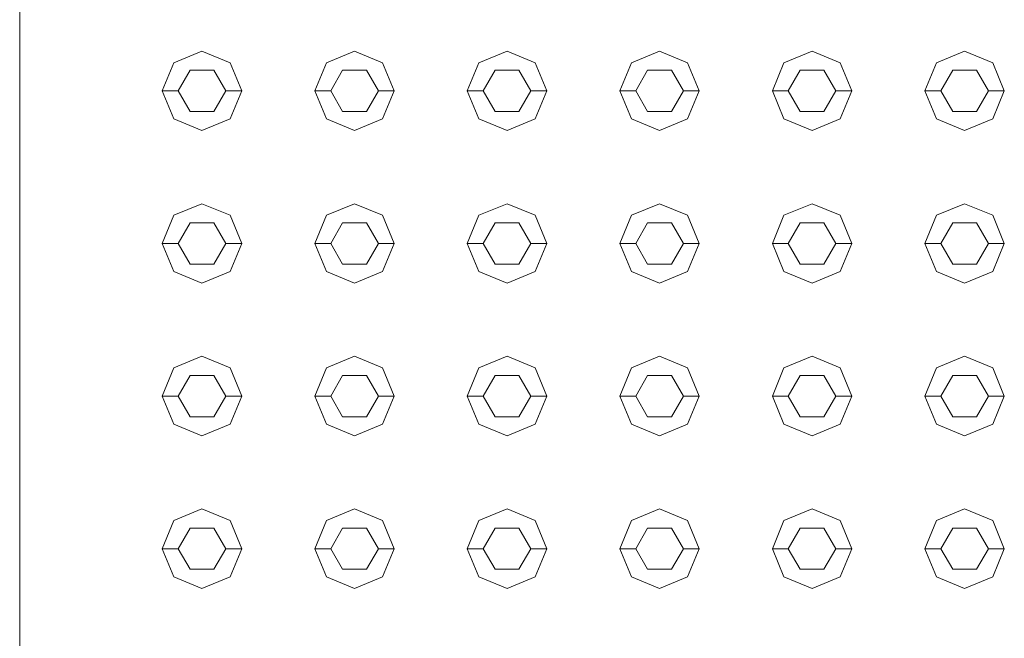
# Model space of a CAD drawing. Header units: millimetres. Extents: x 321 to 585, y -277 to 9.
# Tile 991 of 1056: x 371.123 to 371.743, y -36.386 to -35.997. Entities that reach past the tile are written whole.
import ezdxf

# ---------------------------------------------------------------- set-up
doc = ezdxf.new("R2010")
doc.units = ezdxf.units.MM
doc.header["$MEASUREMENT"] = 0
doc.layers.add('IFC-Elemento construtivo genérico-Contorno', color=253, linetype='Continuous', lineweight=5)
doc.layers.add('IFC-Laje-Contorno', color=134, linetype='Continuous', lineweight=5)

msp = doc.modelspace()

# ---------------------------------------------------------------- linework, layer by layer
at = {"layer": 'IFC-Elemento construtivo genérico-Contorno', "lineweight": 5}
for p, q in [((371.2202, -36.02437), (371.23788, -36.01704)), ((371.2202, -36.02437), (371.23788, -36.01704)), ((371.23788, -36.01704), (371.25555, -36.02437)), ((371.23788, -36.01704), (371.25555, -36.02437)), ((371.3162, -36.02437), (371.33388, -36.01704)), ((371.3162, -36.02437), (371.33388, -36.01704)), ((371.33388, -36.01704), (371.35155, -36.02437)), ((371.33388, -36.01704), (371.35155, -36.02437)), ((371.4122, -36.02437), (371.42988, -36.01704)), ((371.4122, -36.02437), (371.42988, -36.01704)), ((371.42988, -36.01704), (371.44755, -36.02437)), ((371.42988, -36.01704), (371.44755, -36.02437)), ((371.5082, -36.02437), (371.52588, -36.01704)), ((371.5082, -36.02437), (371.52588, -36.01704)), ((371.52588, -36.01704), (371.54355, -36.02437)), ((371.52588, -36.01704), (371.54355, -36.02437)), ((371.6042, -36.02437), (371.62188, -36.01704)), ((371.6042, -36.02437), (371.62188, -36.01704)), ((371.62188, -36.01704), (371.63955, -36.02437)), ((371.62188, -36.01704), (371.63955, -36.02437)), ((371.7002, -36.02437), (371.71788, -36.01704)), ((371.7002, -36.02437), (371.71788, -36.01704)), ((371.71788, -36.01704), (371.73555, -36.02437)), ((371.71788, -36.01704), (371.73555, -36.02437)), ((371.21288, -36.04204), (371.2202, -36.02437)), ((371.21288, -36.04204), (371.2202, -36.02437)), ((371.25555, -36.02437), (371.26288, -36.04204)), ((371.25555, -36.02437), (371.26288, -36.04204)), ((371.30888, -36.04204), (371.3162, -36.02437)), ((371.30888, -36.04204), (371.3162, -36.02437)), ((371.35155, -36.02437), (371.35888, -36.04204)), ((371.35155, -36.02437), (371.35888, -36.04204)), ((371.40488, -36.04204), (371.4122, -36.02437)), ((371.40488, -36.04204), (371.4122, -36.02437)), ((371.44755, -36.02437), (371.45488, -36.04204)), ((371.44755, -36.02437), (371.45488, -36.04204)), ((371.50088, -36.04204), (371.5082, -36.02437)), ((371.50088, -36.04204), (371.5082, -36.02437)), ((371.54355, -36.02437), (371.55088, -36.04204)), ((371.54355, -36.02437), (371.55088, -36.04204)), ((371.59688, -36.04204), (371.6042, -36.02437)), ((371.59688, -36.04204), (371.6042, -36.02437)), ((371.63955, -36.02437), (371.64688, -36.04204)), ((371.63955, -36.02437), (371.64688, -36.04204)), ((371.69288, -36.04204), (371.7002, -36.02437)), ((371.69288, -36.04204), (371.7002, -36.02437)), ((371.73555, -36.02437), (371.74288, -36.04204)), ((371.73555, -36.02437), (371.74288, -36.04204)), ((371.22288, -36.04204), (371.23038, -36.02906)), ((371.22288, -36.04204), (371.23038, -36.02906)), ((371.23038, -36.02906), (371.24538, -36.02906)), ((371.23038, -36.02906), (371.24538, -36.02906)), ((371.24538, -36.02906), (371.25288, -36.04204)), ((371.24538, -36.02906), (371.25288, -36.04204)), ((371.31888, -36.04204), (371.32638, -36.02906)), ((371.31888, -36.04204), (371.32638, -36.02906)), ((371.32638, -36.02906), (371.34138, -36.02906)), ((371.32638, -36.02906), (371.34138, -36.02906)), ((371.34138, -36.02906), (371.34888, -36.04204)), ((371.34138, -36.02906), (371.34888, -36.04204)), ((371.41488, -36.04204), (371.42238, -36.02906)), ((371.41488, -36.04204), (371.42238, -36.02906)), ((371.42238, -36.02906), (371.43738, -36.02906)), ((371.42238, -36.02906), (371.43738, -36.02906)), ((371.43738, -36.02906), (371.44488, -36.04204)), ((371.43738, -36.02906), (371.44488, -36.04204)), ((371.51088, -36.04204), (371.51838, -36.02906)), ((371.51088, -36.04204), (371.51838, -36.02906)), ((371.51838, -36.02906), (371.53338, -36.02906)), ((371.51838, -36.02906), (371.53338, -36.02906)), ((371.53338, -36.02906), (371.54088, -36.04204)), ((371.53338, -36.02906), (371.54088, -36.04204)), ((371.60688, -36.04204), (371.61438, -36.02906)), ((371.60688, -36.04204), (371.61438, -36.02906)), ((371.61438, -36.02906), (371.62938, -36.02906)), ((371.61438, -36.02906), (371.62938, -36.02906)), ((371.62938, -36.02906), (371.63688, -36.04204)), ((371.62938, -36.02906), (371.63688, -36.04204)), ((371.70288, -36.04204), (371.71038, -36.02906)), ((371.70288, -36.04204), (371.71038, -36.02906)), ((371.71038, -36.02906), (371.72538, -36.02906)), ((371.71038, -36.02906), (371.72538, -36.02906)), ((371.72538, -36.02906), (371.73288, -36.04204)), ((371.72538, -36.02906), (371.73288, -36.04204)), ((371.21288, -36.04204), (371.22288, -36.04204)), ((371.21288, -36.04204), (371.2202, -36.05972)), ((371.21288, -36.04204), (371.22288, -36.04204)), ((371.21288, -36.04204), (371.2202, -36.05972)), ((371.22288, -36.04204), (371.23038, -36.05503)), ((371.22288, -36.04204), (371.23038, -36.05503)), ((371.24538, -36.05503), (371.25288, -36.04204)), ((371.24538, -36.05503), (371.25288, -36.04204)), ((371.25288, -36.04204), (371.26288, -36.04204)), ((371.25288, -36.04204), (371.26288, -36.04204)), ((371.25555, -36.05972), (371.26288, -36.04204)), ((371.25555, -36.05972), (371.26288, -36.04204)), ((371.30888, -36.04204), (371.31888, -36.04204)), ((371.30888, -36.04204), (371.3162, -36.05972)), ((371.30888, -36.04204), (371.31888, -36.04204)), ((371.30888, -36.04204), (371.3162, -36.05972)), ((371.31888, -36.04204), (371.32638, -36.05503)), ((371.31888, -36.04204), (371.32638, -36.05503)), ((371.34138, -36.05503), (371.34888, -36.04204)), ((371.34138, -36.05503), (371.34888, -36.04204)), ((371.34888, -36.04204), (371.35888, -36.04204)), ((371.34888, -36.04204), (371.35888, -36.04204)), ((371.35155, -36.05972), (371.35888, -36.04204)), ((371.35155, -36.05972), (371.35888, -36.04204)), ((371.40488, -36.04204), (371.41488, -36.04204)), ((371.40488, -36.04204), (371.4122, -36.05972)), ((371.40488, -36.04204), (371.41488, -36.04204)), ((371.40488, -36.04204), (371.4122, -36.05972)), ((371.41488, -36.04204), (371.42238, -36.05503)), ((371.41488, -36.04204), (371.42238, -36.05503)), ((371.43738, -36.05503), (371.44488, -36.04204)), ((371.43738, -36.05503), (371.44488, -36.04204)), ((371.44488, -36.04204), (371.45488, -36.04204)), ((371.44488, -36.04204), (371.45488, -36.04204)), ((371.44755, -36.05972), (371.45488, -36.04204)), ((371.44755, -36.05972), (371.45488, -36.04204)), ((371.50088, -36.04204), (371.51088, -36.04204)), ((371.50088, -36.04204), (371.5082, -36.05972)), ((371.50088, -36.04204), (371.51088, -36.04204)), ((371.50088, -36.04204), (371.5082, -36.05972)), ((371.51088, -36.04204), (371.51838, -36.05503)), ((371.51088, -36.04204), (371.51838, -36.05503)), ((371.53338, -36.05503), (371.54088, -36.04204)), ((371.53338, -36.05503), (371.54088, -36.04204)), ((371.54088, -36.04204), (371.55088, -36.04204)), ((371.54088, -36.04204), (371.55088, -36.04204)), ((371.54355, -36.05972), (371.55088, -36.04204)), ((371.54355, -36.05972), (371.55088, -36.04204)), ((371.59688, -36.04204), (371.60688, -36.04204)), ((371.59688, -36.04204), (371.6042, -36.05972)), ((371.59688, -36.04204), (371.60688, -36.04204)), ((371.59688, -36.04204), (371.6042, -36.05972)), ((371.60688, -36.04204), (371.61438, -36.05503)), ((371.60688, -36.04204), (371.61438, -36.05503)), ((371.62938, -36.05503), (371.63688, -36.04204)), ((371.62938, -36.05503), (371.63688, -36.04204)), ((371.63688, -36.04204), (371.64688, -36.04204)), ((371.63688, -36.04204), (371.64688, -36.04204)), ((371.63955, -36.05972), (371.64688, -36.04204)), ((371.63955, -36.05972), (371.64688, -36.04204)), ((371.69288, -36.04204), (371.70288, -36.04204)), ((371.69288, -36.04204), (371.7002, -36.05972)), ((371.69288, -36.04204), (371.70288, -36.04204)), ((371.69288, -36.04204), (371.7002, -36.05972)), ((371.70288, -36.04204), (371.71038, -36.05503)), ((371.70288, -36.04204), (371.71038, -36.05503)), ((371.72538, -36.05503), (371.73288, -36.04204)), ((371.72538, -36.05503), (371.73288, -36.04204)), ((371.73288, -36.04204), (371.74288, -36.04204)), ((371.73288, -36.04204), (371.74288, -36.04204)), ((371.73555, -36.05972), (371.74288, -36.04204)), ((371.73555, -36.05972), (371.74288, -36.04204)), ((371.23038, -36.05503), (371.24538, -36.05503)), ((371.23038, -36.05503), (371.24538, -36.05503)), ((371.32638, -36.05503), (371.34138, -36.05503)), ((371.32638, -36.05503), (371.34138, -36.05503)), ((371.42238, -36.05503), (371.43738, -36.05503)), ((371.42238, -36.05503), (371.43738, -36.05503)), ((371.51838, -36.05503), (371.53338, -36.05503)), ((371.51838, -36.05503), (371.53338, -36.05503)), ((371.61438, -36.05503), (371.62938, -36.05503)), ((371.61438, -36.05503), (371.62938, -36.05503)), ((371.71038, -36.05503), (371.72538, -36.05503)), ((371.71038, -36.05503), (371.72538, -36.05503)), ((371.2202, -36.05972), (371.23788, -36.06704)), ((371.2202, -36.05972), (371.23788, -36.06704)), ((371.23788, -36.06704), (371.25555, -36.05972)), ((371.23788, -36.06704), (371.25555, -36.05972)), ((371.3162, -36.05972), (371.33388, -36.06704)), ((371.3162, -36.05972), (371.33388, -36.06704)), ((371.33388, -36.06704), (371.35155, -36.05972)), ((371.33388, -36.06704), (371.35155, -36.05972)), ((371.4122, -36.05972), (371.42988, -36.06704)), ((371.4122, -36.05972), (371.42988, -36.06704)), ((371.42988, -36.06704), (371.44755, -36.05972)), ((371.42988, -36.06704), (371.44755, -36.05972)), ((371.5082, -36.05972), (371.52588, -36.06704)), ((371.5082, -36.05972), (371.52588, -36.06704)), ((371.52588, -36.06704), (371.54355, -36.05972)), ((371.52588, -36.06704), (371.54355, -36.05972)), ((371.6042, -36.05972), (371.62188, -36.06704)), ((371.6042, -36.05972), (371.62188, -36.06704)), ((371.62188, -36.06704), (371.63955, -36.05972)), ((371.62188, -36.06704), (371.63955, -36.05972)), ((371.7002, -36.05972), (371.71788, -36.06704)), ((371.7002, -36.05972), (371.71788, -36.06704)), ((371.71788, -36.06704), (371.73555, -36.05972)), ((371.71788, -36.06704), (371.73555, -36.05972)), ((371.2202, -36.12036), (371.23788, -36.11304)), ((371.2202, -36.12036), (371.23788, -36.11304)), ((371.23788, -36.11304), (371.25555, -36.12036)), ((371.23788, -36.11304), (371.25555, -36.12036)), ((371.3162, -36.12036), (371.33388, -36.11304)), ((371.3162, -36.12036), (371.33388, -36.11304)), ((371.33388, -36.11304), (371.35155, -36.12036)), ((371.33388, -36.11304), (371.35155, -36.12036)), ((371.4122, -36.12036), (371.42988, -36.11304)), ((371.4122, -36.12036), (371.42988, -36.11304)), ((371.42988, -36.11304), (371.44755, -36.12036)), ((371.42988, -36.11304), (371.44755, -36.12036)), ((371.5082, -36.12036), (371.52588, -36.11304)), ((371.5082, -36.12036), (371.52588, -36.11304)), ((371.52588, -36.11304), (371.54355, -36.12036)), ((371.52588, -36.11304), (371.54355, -36.12036)), ((371.6042, -36.12036), (371.62188, -36.11304)), ((371.6042, -36.12036), (371.62188, -36.11304)), ((371.62188, -36.11304), (371.63955, -36.12036)), ((371.62188, -36.11304), (371.63955, -36.12036)), ((371.7002, -36.12036), (371.71788, -36.11304)), ((371.7002, -36.12036), (371.71788, -36.11304)), ((371.71788, -36.11304), (371.73555, -36.12036)), ((371.71788, -36.11304), (371.73555, -36.12036)), ((371.21288, -36.13804), (371.2202, -36.12036)), ((371.21288, -36.13804), (371.2202, -36.12036)), ((371.25555, -36.12036), (371.26288, -36.13804)), ((371.25555, -36.12036), (371.26288, -36.13804)), ((371.30888, -36.13804), (371.3162, -36.12036)), ((371.30888, -36.13804), (371.3162, -36.12036)), ((371.35155, -36.12036), (371.35888, -36.13804)), ((371.35155, -36.12036), (371.35888, -36.13804)), ((371.40488, -36.13804), (371.4122, -36.12036)), ((371.40488, -36.13804), (371.4122, -36.12036)), ((371.44755, -36.12036), (371.45488, -36.13804)), ((371.44755, -36.12036), (371.45488, -36.13804)), ((371.50088, -36.13804), (371.5082, -36.12036)), ((371.50088, -36.13804), (371.5082, -36.12036)), ((371.54355, -36.12036), (371.55088, -36.13804)), ((371.54355, -36.12036), (371.55088, -36.13804)), ((371.59688, -36.13804), (371.6042, -36.12036)), ((371.59688, -36.13804), (371.6042, -36.12036)), ((371.63955, -36.12036), (371.64688, -36.13804)), ((371.63955, -36.12036), (371.64688, -36.13804)), ((371.69288, -36.13804), (371.7002, -36.12036)), ((371.69288, -36.13804), (371.7002, -36.12036)), ((371.73555, -36.12036), (371.74288, -36.13804)), ((371.73555, -36.12036), (371.74288, -36.13804)), ((371.22288, -36.13804), (371.23038, -36.12505)), ((371.22288, -36.13804), (371.23038, -36.12505)), ((371.23038, -36.12505), (371.24538, -36.12505)), ((371.23038, -36.12505), (371.24538, -36.12505)), ((371.24538, -36.12505), (371.25288, -36.13804)), ((371.24538, -36.12505), (371.25288, -36.13804)), ((371.31888, -36.13804), (371.32638, -36.12505)), ((371.31888, -36.13804), (371.32638, -36.12505)), ((371.32638, -36.12505), (371.34138, -36.12505)), ((371.32638, -36.12505), (371.34138, -36.12505)), ((371.34138, -36.12505), (371.34888, -36.13804)), ((371.34138, -36.12505), (371.34888, -36.13804)), ((371.41488, -36.13804), (371.42238, -36.12505)), ((371.41488, -36.13804), (371.42238, -36.12505)), ((371.42238, -36.12505), (371.43738, -36.12505)), ((371.42238, -36.12505), (371.43738, -36.12505)), ((371.43738, -36.12505), (371.44488, -36.13804)), ((371.43738, -36.12505), (371.44488, -36.13804)), ((371.51088, -36.13804), (371.51838, -36.12505)), ((371.51088, -36.13804), (371.51838, -36.12505)), ((371.51838, -36.12505), (371.53338, -36.12505)), ((371.51838, -36.12505), (371.53338, -36.12505)), ((371.53338, -36.12505), (371.54088, -36.13804)), ((371.53338, -36.12505), (371.54088, -36.13804)), ((371.60688, -36.13804), (371.61438, -36.12505)), ((371.60688, -36.13804), (371.61438, -36.12505)), ((371.61438, -36.12505), (371.62938, -36.12505)), ((371.61438, -36.12505), (371.62938, -36.12505)), ((371.62938, -36.12505), (371.63688, -36.13804)), ((371.62938, -36.12505), (371.63688, -36.13804)), ((371.70288, -36.13804), (371.71038, -36.12505)), ((371.70288, -36.13804), (371.71038, -36.12505)), ((371.71038, -36.12505), (371.72538, -36.12505)), ((371.71038, -36.12505), (371.72538, -36.12505)), ((371.72538, -36.12505), (371.73288, -36.13804)), ((371.72538, -36.12505), (371.73288, -36.13804)), ((371.21288, -36.13804), (371.22288, -36.13804)), ((371.21288, -36.13804), (371.2202, -36.15572)), ((371.21288, -36.13804), (371.22288, -36.13804)), ((371.21288, -36.13804), (371.2202, -36.15572)), ((371.22288, -36.13804), (371.23038, -36.15103)), ((371.22288, -36.13804), (371.23038, -36.15103)), ((371.24538, -36.15103), (371.25288, -36.13804)), ((371.24538, -36.15103), (371.25288, -36.13804)), ((371.25288, -36.13804), (371.26288, -36.13804)), ((371.25288, -36.13804), (371.26288, -36.13804)), ((371.25555, -36.15572), (371.26288, -36.13804)), ((371.25555, -36.15572), (371.26288, -36.13804)), ((371.30888, -36.13804), (371.31888, -36.13804)), ((371.30888, -36.13804), (371.3162, -36.15572)), ((371.30888, -36.13804), (371.31888, -36.13804)), ((371.30888, -36.13804), (371.3162, -36.15572)), ((371.31888, -36.13804), (371.32638, -36.15103)), ((371.31888, -36.13804), (371.32638, -36.15103)), ((371.34138, -36.15103), (371.34888, -36.13804)), ((371.34138, -36.15103), (371.34888, -36.13804)), ((371.34888, -36.13804), (371.35888, -36.13804)), ((371.34888, -36.13804), (371.35888, -36.13804)), ((371.35155, -36.15572), (371.35888, -36.13804)), ((371.35155, -36.15572), (371.35888, -36.13804)), ((371.40488, -36.13804), (371.41488, -36.13804)), ((371.40488, -36.13804), (371.4122, -36.15572)), ((371.40488, -36.13804), (371.41488, -36.13804)), ((371.40488, -36.13804), (371.4122, -36.15572)), ((371.41488, -36.13804), (371.42238, -36.15103)), ((371.41488, -36.13804), (371.42238, -36.15103)), ((371.43738, -36.15103), (371.44488, -36.13804)), ((371.43738, -36.15103), (371.44488, -36.13804)), ((371.44488, -36.13804), (371.45488, -36.13804)), ((371.44488, -36.13804), (371.45488, -36.13804)), ((371.44755, -36.15572), (371.45488, -36.13804)), ((371.44755, -36.15572), (371.45488, -36.13804)), ((371.50088, -36.13804), (371.51088, -36.13804)), ((371.50088, -36.13804), (371.5082, -36.15572)), ((371.50088, -36.13804), (371.51088, -36.13804)), ((371.50088, -36.13804), (371.5082, -36.15572)), ((371.51088, -36.13804), (371.51838, -36.15103)), ((371.51088, -36.13804), (371.51838, -36.15103)), ((371.53338, -36.15103), (371.54088, -36.13804)), ((371.53338, -36.15103), (371.54088, -36.13804)), ((371.54088, -36.13804), (371.55088, -36.13804)), ((371.54088, -36.13804), (371.55088, -36.13804)), ((371.54355, -36.15572), (371.55088, -36.13804)), ((371.54355, -36.15572), (371.55088, -36.13804)), ((371.59688, -36.13804), (371.60688, -36.13804)), ((371.59688, -36.13804), (371.6042, -36.15572)), ((371.59688, -36.13804), (371.60688, -36.13804)), ((371.59688, -36.13804), (371.6042, -36.15572)), ((371.60688, -36.13804), (371.61438, -36.15103)), ((371.60688, -36.13804), (371.61438, -36.15103)), ((371.62938, -36.15103), (371.63688, -36.13804)), ((371.62938, -36.15103), (371.63688, -36.13804)), ((371.63688, -36.13804), (371.64688, -36.13804)), ((371.63688, -36.13804), (371.64688, -36.13804)), ((371.63955, -36.15572), (371.64688, -36.13804)), ((371.63955, -36.15572), (371.64688, -36.13804)), ((371.69288, -36.13804), (371.70288, -36.13804)), ((371.69288, -36.13804), (371.7002, -36.15572)), ((371.69288, -36.13804), (371.70288, -36.13804)), ((371.69288, -36.13804), (371.7002, -36.15572)), ((371.70288, -36.13804), (371.71038, -36.15103)), ((371.70288, -36.13804), (371.71038, -36.15103)), ((371.72538, -36.15103), (371.73288, -36.13804)), ((371.72538, -36.15103), (371.73288, -36.13804)), ((371.73288, -36.13804), (371.74288, -36.13804)), ((371.73288, -36.13804), (371.74288, -36.13804)), ((371.73555, -36.15572), (371.74288, -36.13804)), ((371.73555, -36.15572), (371.74288, -36.13804)), ((371.23038, -36.15103), (371.24538, -36.15103)), ((371.23038, -36.15103), (371.24538, -36.15103)), ((371.32638, -36.15103), (371.34138, -36.15103)), ((371.32638, -36.15103), (371.34138, -36.15103)), ((371.42238, -36.15103), (371.43738, -36.15103)), ((371.42238, -36.15103), (371.43738, -36.15103)), ((371.51838, -36.15103), (371.53338, -36.15103)), ((371.51838, -36.15103), (371.53338, -36.15103)), ((371.61438, -36.15103), (371.62938, -36.15103)), ((371.61438, -36.15103), (371.62938, -36.15103)), ((371.71038, -36.15103), (371.72538, -36.15103)), ((371.71038, -36.15103), (371.72538, -36.15103)), ((371.2202, -36.15572), (371.23788, -36.16304)), ((371.2202, -36.15572), (371.23788, -36.16304)), ((371.23788, -36.16304), (371.25555, -36.15572)), ((371.23788, -36.16304), (371.25555, -36.15572)), ((371.3162, -36.15572), (371.33388, -36.16304)), ((371.3162, -36.15572), (371.33388, -36.16304)), ((371.33388, -36.16304), (371.35155, -36.15572)), ((371.33388, -36.16304), (371.35155, -36.15572)), ((371.4122, -36.15572), (371.42988, -36.16304)), ((371.4122, -36.15572), (371.42988, -36.16304)), ((371.42988, -36.16304), (371.44755, -36.15572)), ((371.42988, -36.16304), (371.44755, -36.15572)), ((371.5082, -36.15572), (371.52588, -36.16304)), ((371.5082, -36.15572), (371.52588, -36.16304)), ((371.52588, -36.16304), (371.54355, -36.15572)), ((371.52588, -36.16304), (371.54355, -36.15572)), ((371.6042, -36.15572), (371.62188, -36.16304)), ((371.6042, -36.15572), (371.62188, -36.16304)), ((371.62188, -36.16304), (371.63955, -36.15572)), ((371.62188, -36.16304), (371.63955, -36.15572)), ((371.7002, -36.15572), (371.71788, -36.16304)), ((371.7002, -36.15572), (371.71788, -36.16304)), ((371.71788, -36.16304), (371.73555, -36.15572)), ((371.71788, -36.16304), (371.73555, -36.15572)), ((371.2202, -36.21636), (371.23788, -36.20905)), ((371.2202, -36.21636), (371.23788, -36.20905)), ((371.23788, -36.20905), (371.25555, -36.21636)), ((371.23788, -36.20905), (371.25555, -36.21636)), ((371.3162, -36.21636), (371.33388, -36.20905)), ((371.3162, -36.21636), (371.33388, -36.20905)), ((371.33388, -36.20905), (371.35155, -36.21636)), ((371.33388, -36.20905), (371.35155, -36.21636)), ((371.4122, -36.21636), (371.42988, -36.20905)), ((371.4122, -36.21636), (371.42988, -36.20905)), ((371.42988, -36.20905), (371.44755, -36.21636)), ((371.42988, -36.20905), (371.44755, -36.21636)), ((371.5082, -36.21636), (371.52588, -36.20905)), ((371.5082, -36.21636), (371.52588, -36.20905)), ((371.52588, -36.20905), (371.54355, -36.21636)), ((371.52588, -36.20905), (371.54355, -36.21636)), ((371.6042, -36.21636), (371.62188, -36.20905)), ((371.6042, -36.21636), (371.62188, -36.20905)), ((371.62188, -36.20905), (371.63955, -36.21636)), ((371.62188, -36.20905), (371.63955, -36.21636)), ((371.7002, -36.21636), (371.71788, -36.20905)), ((371.7002, -36.21636), (371.71788, -36.20905)), ((371.71788, -36.20905), (371.73555, -36.21636)), ((371.71788, -36.20905), (371.73555, -36.21636)), ((371.21288, -36.23405), (371.2202, -36.21636)), ((371.21288, -36.23405), (371.2202, -36.21636)), ((371.25555, -36.21636), (371.26288, -36.23405)), ((371.25555, -36.21636), (371.26288, -36.23405)), ((371.30888, -36.23405), (371.3162, -36.21636)), ((371.30888, -36.23405), (371.3162, -36.21636)), ((371.35155, -36.21636), (371.35888, -36.23405)), ((371.35155, -36.21636), (371.35888, -36.23405)), ((371.40488, -36.23405), (371.4122, -36.21636)), ((371.40488, -36.23405), (371.4122, -36.21636)), ((371.44755, -36.21636), (371.45488, -36.23405)), ((371.44755, -36.21636), (371.45488, -36.23405)), ((371.50088, -36.23405), (371.5082, -36.21636)), ((371.50088, -36.23405), (371.5082, -36.21636)), ((371.54355, -36.21636), (371.55088, -36.23405)), ((371.54355, -36.21636), (371.55088, -36.23405)), ((371.59688, -36.23405), (371.6042, -36.21636)), ((371.59688, -36.23405), (371.6042, -36.21636)), ((371.63955, -36.21636), (371.64688, -36.23405)), ((371.63955, -36.21636), (371.64688, -36.23405)), ((371.69288, -36.23405), (371.7002, -36.21636)), ((371.69288, -36.23405), (371.7002, -36.21636)), ((371.73555, -36.21636), (371.74288, -36.23405)), ((371.73555, -36.21636), (371.74288, -36.23405)), ((371.22288, -36.23405), (371.23038, -36.22105)), ((371.22288, -36.23405), (371.23038, -36.22105)), ((371.23038, -36.22105), (371.24538, -36.22105)), ((371.23038, -36.22105), (371.24538, -36.22105)), ((371.24538, -36.22105), (371.25288, -36.23405)), ((371.24538, -36.22105), (371.25288, -36.23405)), ((371.31888, -36.23405), (371.32638, -36.22105)), ((371.31888, -36.23405), (371.32638, -36.22105)), ((371.32638, -36.22105), (371.34138, -36.22105)), ((371.32638, -36.22105), (371.34138, -36.22105)), ((371.34138, -36.22105), (371.34888, -36.23405)), ((371.34138, -36.22105), (371.34888, -36.23405)), ((371.41488, -36.23405), (371.42238, -36.22105)), ((371.41488, -36.23405), (371.42238, -36.22105)), ((371.42238, -36.22105), (371.43738, -36.22105)), ((371.42238, -36.22105), (371.43738, -36.22105)), ((371.43738, -36.22105), (371.44488, -36.23405)), ((371.43738, -36.22105), (371.44488, -36.23405)), ((371.51088, -36.23405), (371.51838, -36.22105)), ((371.51088, -36.23405), (371.51838, -36.22105)), ((371.51838, -36.22105), (371.53338, -36.22105)), ((371.51838, -36.22105), (371.53338, -36.22105)), ((371.53338, -36.22105), (371.54088, -36.23405)), ((371.53338, -36.22105), (371.54088, -36.23405)), ((371.60688, -36.23405), (371.61438, -36.22105)), ((371.60688, -36.23405), (371.61438, -36.22105)), ((371.61438, -36.22105), (371.62938, -36.22105)), ((371.61438, -36.22105), (371.62938, -36.22105)), ((371.62938, -36.22105), (371.63688, -36.23405)), ((371.62938, -36.22105), (371.63688, -36.23405)), ((371.70288, -36.23405), (371.71038, -36.22105)), ((371.70288, -36.23405), (371.71038, -36.22105)), ((371.71038, -36.22105), (371.72538, -36.22105)), ((371.71038, -36.22105), (371.72538, -36.22105)), ((371.72538, -36.22105), (371.73288, -36.23405)), ((371.72538, -36.22105), (371.73288, -36.23405)), ((371.21288, -36.23405), (371.22288, -36.23405)), ((371.21288, -36.23405), (371.2202, -36.25172)), ((371.21288, -36.23405), (371.22288, -36.23405)), ((371.21288, -36.23405), (371.2202, -36.25172)), ((371.22288, -36.23405), (371.23038, -36.24703)), ((371.22288, -36.23405), (371.23038, -36.24703)), ((371.24538, -36.24703), (371.25288, -36.23405)), ((371.24538, -36.24703), (371.25288, -36.23405)), ((371.25288, -36.23405), (371.26288, -36.23405)), ((371.25288, -36.23405), (371.26288, -36.23405)), ((371.25555, -36.25172), (371.26288, -36.23405)), ((371.25555, -36.25172), (371.26288, -36.23405)), ((371.30888, -36.23405), (371.31888, -36.23405)), ((371.30888, -36.23405), (371.3162, -36.25172)), ((371.30888, -36.23405), (371.31888, -36.23405)), ((371.30888, -36.23405), (371.3162, -36.25172)), ((371.31888, -36.23405), (371.32638, -36.24703)), ((371.31888, -36.23405), (371.32638, -36.24703)), ((371.34138, -36.24703), (371.34888, -36.23405)), ((371.34138, -36.24703), (371.34888, -36.23405)), ((371.34888, -36.23405), (371.35888, -36.23405)), ((371.34888, -36.23405), (371.35888, -36.23405)), ((371.35155, -36.25172), (371.35888, -36.23405)), ((371.35155, -36.25172), (371.35888, -36.23405)), ((371.40488, -36.23405), (371.41488, -36.23405)), ((371.40488, -36.23405), (371.4122, -36.25172)), ((371.40488, -36.23405), (371.41488, -36.23405)), ((371.40488, -36.23405), (371.4122, -36.25172)), ((371.41488, -36.23405), (371.42238, -36.24703)), ((371.41488, -36.23405), (371.42238, -36.24703)), ((371.43738, -36.24703), (371.44488, -36.23405)), ((371.43738, -36.24703), (371.44488, -36.23405)), ((371.44488, -36.23405), (371.45488, -36.23405)), ((371.44488, -36.23405), (371.45488, -36.23405)), ((371.44755, -36.25172), (371.45488, -36.23405)), ((371.44755, -36.25172), (371.45488, -36.23405)), ((371.50088, -36.23405), (371.51088, -36.23405)), ((371.50088, -36.23405), (371.5082, -36.25172)), ((371.50088, -36.23405), (371.51088, -36.23405)), ((371.50088, -36.23405), (371.5082, -36.25172)), ((371.51088, -36.23405), (371.51838, -36.24703)), ((371.51088, -36.23405), (371.51838, -36.24703)), ((371.53338, -36.24703), (371.54088, -36.23405)), ((371.53338, -36.24703), (371.54088, -36.23405)), ((371.54088, -36.23405), (371.55088, -36.23405)), ((371.54088, -36.23405), (371.55088, -36.23405)), ((371.54355, -36.25172), (371.55088, -36.23405)), ((371.54355, -36.25172), (371.55088, -36.23405)), ((371.59688, -36.23405), (371.60688, -36.23405)), ((371.59688, -36.23405), (371.6042, -36.25172)), ((371.59688, -36.23405), (371.60688, -36.23405)), ((371.59688, -36.23405), (371.6042, -36.25172)), ((371.60688, -36.23405), (371.61438, -36.24703)), ((371.60688, -36.23405), (371.61438, -36.24703)), ((371.62938, -36.24703), (371.63688, -36.23405)), ((371.62938, -36.24703), (371.63688, -36.23405)), ((371.63688, -36.23405), (371.64688, -36.23405)), ((371.63688, -36.23405), (371.64688, -36.23405)), ((371.63955, -36.25172), (371.64688, -36.23405)), ((371.63955, -36.25172), (371.64688, -36.23405)), ((371.69288, -36.23405), (371.70288, -36.23405)), ((371.69288, -36.23405), (371.7002, -36.25172)), ((371.69288, -36.23405), (371.70288, -36.23405)), ((371.69288, -36.23405), (371.7002, -36.25172)), ((371.70288, -36.23405), (371.71038, -36.24703)), ((371.70288, -36.23405), (371.71038, -36.24703)), ((371.72538, -36.24703), (371.73288, -36.23405)), ((371.72538, -36.24703), (371.73288, -36.23405)), ((371.73288, -36.23405), (371.74288, -36.23405)), ((371.73288, -36.23405), (371.74288, -36.23405)), ((371.73555, -36.25172), (371.74288, -36.23405)), ((371.73555, -36.25172), (371.74288, -36.23405)), ((371.23038, -36.24703), (371.24538, -36.24703)), ((371.23038, -36.24703), (371.24538, -36.24703)), ((371.32638, -36.24703), (371.34138, -36.24703)), ((371.32638, -36.24703), (371.34138, -36.24703)), ((371.42238, -36.24703), (371.43738, -36.24703)), ((371.42238, -36.24703), (371.43738, -36.24703)), ((371.51838, -36.24703), (371.53338, -36.24703)), ((371.51838, -36.24703), (371.53338, -36.24703)), ((371.61438, -36.24703), (371.62938, -36.24703)), ((371.61438, -36.24703), (371.62938, -36.24703)), ((371.71038, -36.24703), (371.72538, -36.24703)), ((371.71038, -36.24703), (371.72538, -36.24703)), ((371.2202, -36.25172), (371.23788, -36.25905)), ((371.2202, -36.25172), (371.23788, -36.25905)), ((371.23788, -36.25905), (371.25555, -36.25172)), ((371.23788, -36.25905), (371.25555, -36.25172)), ((371.3162, -36.25172), (371.33388, -36.25905)), ((371.3162, -36.25172), (371.33388, -36.25905)), ((371.33388, -36.25905), (371.35155, -36.25172)), ((371.33388, -36.25905), (371.35155, -36.25172)), ((371.4122, -36.25172), (371.42988, -36.25905)), ((371.4122, -36.25172), (371.42988, -36.25905)), ((371.42988, -36.25905), (371.44755, -36.25172)), ((371.42988, -36.25905), (371.44755, -36.25172)), ((371.5082, -36.25172), (371.52588, -36.25905)), ((371.5082, -36.25172), (371.52588, -36.25905)), ((371.52588, -36.25905), (371.54355, -36.25172)), ((371.52588, -36.25905), (371.54355, -36.25172)), ((371.6042, -36.25172), (371.62188, -36.25905)), ((371.6042, -36.25172), (371.62188, -36.25905)), ((371.62188, -36.25905), (371.63955, -36.25172)), ((371.62188, -36.25905), (371.63955, -36.25172)), ((371.7002, -36.25172), (371.71788, -36.25905)), ((371.7002, -36.25172), (371.71788, -36.25905)), ((371.71788, -36.25905), (371.73555, -36.25172)), ((371.71788, -36.25905), (371.73555, -36.25172)), ((371.2202, -36.31237), (371.23788, -36.30504)), ((371.2202, -36.31237), (371.23788, -36.30504)), ((371.23788, -36.30504), (371.25555, -36.31237)), ((371.23788, -36.30504), (371.25555, -36.31237)), ((371.3162, -36.31237), (371.33388, -36.30504)), ((371.3162, -36.31237), (371.33388, -36.30504)), ((371.33388, -36.30504), (371.35155, -36.31237)), ((371.33388, -36.30504), (371.35155, -36.31237)), ((371.4122, -36.31237), (371.42988, -36.30504)), ((371.4122, -36.31237), (371.42988, -36.30504)), ((371.42988, -36.30504), (371.44755, -36.31237)), ((371.42988, -36.30504), (371.44755, -36.31237)), ((371.5082, -36.31237), (371.52588, -36.30504)), ((371.5082, -36.31237), (371.52588, -36.30504)), ((371.52588, -36.30504), (371.54355, -36.31237)), ((371.52588, -36.30504), (371.54355, -36.31237)), ((371.6042, -36.31237), (371.62188, -36.30504)), ((371.6042, -36.31237), (371.62188, -36.30504)), ((371.62188, -36.30504), (371.63955, -36.31237)), ((371.62188, -36.30504), (371.63955, -36.31237)), ((371.7002, -36.31237), (371.71788, -36.30504)), ((371.7002, -36.31237), (371.71788, -36.30504)), ((371.71788, -36.30504), (371.73555, -36.31237)), ((371.71788, -36.30504), (371.73555, -36.31237)), ((371.21288, -36.33004), (371.2202, -36.31237)), ((371.21288, -36.33004), (371.2202, -36.31237)), ((371.25555, -36.31237), (371.26288, -36.33004)), ((371.25555, -36.31237), (371.26288, -36.33004)), ((371.30888, -36.33004), (371.3162, -36.31237)), ((371.30888, -36.33004), (371.3162, -36.31237)), ((371.35155, -36.31237), (371.35888, -36.33004)), ((371.35155, -36.31237), (371.35888, -36.33004)), ((371.40488, -36.33004), (371.4122, -36.31237)), ((371.40488, -36.33004), (371.4122, -36.31237)), ((371.44755, -36.31237), (371.45488, -36.33004)), ((371.44755, -36.31237), (371.45488, -36.33004)), ((371.50088, -36.33004), (371.5082, -36.31237)), ((371.50088, -36.33004), (371.5082, -36.31237)), ((371.54355, -36.31237), (371.55088, -36.33004)), ((371.54355, -36.31237), (371.55088, -36.33004)), ((371.59688, -36.33004), (371.6042, -36.31237)), ((371.59688, -36.33004), (371.6042, -36.31237)), ((371.63955, -36.31237), (371.64688, -36.33004)), ((371.63955, -36.31237), (371.64688, -36.33004)), ((371.69288, -36.33004), (371.7002, -36.31237)), ((371.69288, -36.33004), (371.7002, -36.31237)), ((371.73555, -36.31237), (371.74288, -36.33004)), ((371.73555, -36.31237), (371.74288, -36.33004)), ((371.22288, -36.33004), (371.23038, -36.31705)), ((371.22288, -36.33004), (371.23038, -36.31705)), ((371.23038, -36.31705), (371.24538, -36.31705)), ((371.23038, -36.31705), (371.24538, -36.31705)), ((371.24538, -36.31705), (371.25288, -36.33004)), ((371.24538, -36.31705), (371.25288, -36.33004)), ((371.31888, -36.33004), (371.32638, -36.31705)), ((371.31888, -36.33004), (371.32638, -36.31705)), ((371.32638, -36.31705), (371.34138, -36.31705)), ((371.32638, -36.31705), (371.34138, -36.31705)), ((371.34138, -36.31705), (371.34888, -36.33004)), ((371.34138, -36.31705), (371.34888, -36.33004)), ((371.41488, -36.33004), (371.42238, -36.31705)), ((371.41488, -36.33004), (371.42238, -36.31705)), ((371.42238, -36.31705), (371.43738, -36.31705)), ((371.42238, -36.31705), (371.43738, -36.31705)), ((371.43738, -36.31705), (371.44488, -36.33004)), ((371.43738, -36.31705), (371.44488, -36.33004)), ((371.51088, -36.33004), (371.51838, -36.31705)), ((371.51088, -36.33004), (371.51838, -36.31705)), ((371.51838, -36.31705), (371.53338, -36.31705)), ((371.51838, -36.31705), (371.53338, -36.31705)), ((371.53338, -36.31705), (371.54088, -36.33004)), ((371.53338, -36.31705), (371.54088, -36.33004)), ((371.60688, -36.33004), (371.61438, -36.31705)), ((371.60688, -36.33004), (371.61438, -36.31705)), ((371.61438, -36.31705), (371.62938, -36.31705)), ((371.61438, -36.31705), (371.62938, -36.31705)), ((371.62938, -36.31705), (371.63688, -36.33004)), ((371.62938, -36.31705), (371.63688, -36.33004)), ((371.70288, -36.33004), (371.71038, -36.31705)), ((371.70288, -36.33004), (371.71038, -36.31705)), ((371.71038, -36.31705), (371.72538, -36.31705)), ((371.71038, -36.31705), (371.72538, -36.31705)), ((371.72538, -36.31705), (371.73288, -36.33004)), ((371.72538, -36.31705), (371.73288, -36.33004)), ((371.21288, -36.33004), (371.22288, -36.33004)), ((371.21288, -36.33004), (371.2202, -36.34772)), ((371.21288, -36.33004), (371.22288, -36.33004)), ((371.21288, -36.33004), (371.2202, -36.34772)), ((371.22288, -36.33004), (371.23038, -36.34303)), ((371.22288, -36.33004), (371.23038, -36.34303)), ((371.24538, -36.34303), (371.25288, -36.33004)), ((371.24538, -36.34303), (371.25288, -36.33004)), ((371.25288, -36.33004), (371.26288, -36.33004)), ((371.25288, -36.33004), (371.26288, -36.33004)), ((371.25555, -36.34772), (371.26288, -36.33004)), ((371.25555, -36.34772), (371.26288, -36.33004)), ((371.30888, -36.33004), (371.31888, -36.33004)), ((371.30888, -36.33004), (371.3162, -36.34772)), ((371.30888, -36.33004), (371.31888, -36.33004)), ((371.30888, -36.33004), (371.3162, -36.34772)), ((371.31888, -36.33004), (371.32638, -36.34303)), ((371.31888, -36.33004), (371.32638, -36.34303)), ((371.34138, -36.34303), (371.34888, -36.33004)), ((371.34138, -36.34303), (371.34888, -36.33004)), ((371.34888, -36.33004), (371.35888, -36.33004)), ((371.34888, -36.33004), (371.35888, -36.33004)), ((371.35155, -36.34772), (371.35888, -36.33004)), ((371.35155, -36.34772), (371.35888, -36.33004)), ((371.40488, -36.33004), (371.41488, -36.33004)), ((371.40488, -36.33004), (371.4122, -36.34772)), ((371.40488, -36.33004), (371.41488, -36.33004)), ((371.40488, -36.33004), (371.4122, -36.34772)), ((371.41488, -36.33004), (371.42238, -36.34303)), ((371.41488, -36.33004), (371.42238, -36.34303)), ((371.43738, -36.34303), (371.44488, -36.33004)), ((371.43738, -36.34303), (371.44488, -36.33004)), ((371.44488, -36.33004), (371.45488, -36.33004)), ((371.44488, -36.33004), (371.45488, -36.33004)), ((371.44755, -36.34772), (371.45488, -36.33004)), ((371.44755, -36.34772), (371.45488, -36.33004)), ((371.50088, -36.33004), (371.51088, -36.33004)), ((371.50088, -36.33004), (371.5082, -36.34772)), ((371.50088, -36.33004), (371.51088, -36.33004)), ((371.50088, -36.33004), (371.5082, -36.34772)), ((371.51088, -36.33004), (371.51838, -36.34303)), ((371.51088, -36.33004), (371.51838, -36.34303)), ((371.53338, -36.34303), (371.54088, -36.33004)), ((371.53338, -36.34303), (371.54088, -36.33004)), ((371.54088, -36.33004), (371.55088, -36.33004)), ((371.54088, -36.33004), (371.55088, -36.33004)), ((371.54355, -36.34772), (371.55088, -36.33004)), ((371.54355, -36.34772), (371.55088, -36.33004)), ((371.59688, -36.33004), (371.60688, -36.33004)), ((371.59688, -36.33004), (371.6042, -36.34772)), ((371.59688, -36.33004), (371.60688, -36.33004)), ((371.59688, -36.33004), (371.6042, -36.34772)), ((371.60688, -36.33004), (371.61438, -36.34303)), ((371.60688, -36.33004), (371.61438, -36.34303)), ((371.62938, -36.34303), (371.63688, -36.33004)), ((371.62938, -36.34303), (371.63688, -36.33004)), ((371.63688, -36.33004), (371.64688, -36.33004)), ((371.63688, -36.33004), (371.64688, -36.33004)), ((371.63955, -36.34772), (371.64688, -36.33004)), ((371.63955, -36.34772), (371.64688, -36.33004)), ((371.69288, -36.33004), (371.70288, -36.33004)), ((371.69288, -36.33004), (371.7002, -36.34772)), ((371.69288, -36.33004), (371.70288, -36.33004)), ((371.69288, -36.33004), (371.7002, -36.34772)), ((371.70288, -36.33004), (371.71038, -36.34303)), ((371.70288, -36.33004), (371.71038, -36.34303)), ((371.72538, -36.34303), (371.73288, -36.33004)), ((371.72538, -36.34303), (371.73288, -36.33004)), ((371.73288, -36.33004), (371.74288, -36.33004)), ((371.73288, -36.33004), (371.74288, -36.33004)), ((371.73555, -36.34772), (371.74288, -36.33004)), ((371.73555, -36.34772), (371.74288, -36.33004)), ((371.23038, -36.34303), (371.24538, -36.34303)), ((371.23038, -36.34303), (371.24538, -36.34303)), ((371.32638, -36.34303), (371.34138, -36.34303)), ((371.32638, -36.34303), (371.34138, -36.34303)), ((371.42238, -36.34303), (371.43738, -36.34303)), ((371.42238, -36.34303), (371.43738, -36.34303)), ((371.51838, -36.34303), (371.53338, -36.34303)), ((371.51838, -36.34303), (371.53338, -36.34303)), ((371.61438, -36.34303), (371.62938, -36.34303)), ((371.61438, -36.34303), (371.62938, -36.34303)), ((371.71038, -36.34303), (371.72538, -36.34303)), ((371.71038, -36.34303), (371.72538, -36.34303)), ((371.2202, -36.34772), (371.23788, -36.35504)), ((371.2202, -36.34772), (371.23788, -36.35504)), ((371.23788, -36.35504), (371.25555, -36.34772)), ((371.23788, -36.35504), (371.25555, -36.34772)), ((371.3162, -36.34772), (371.33388, -36.35504)), ((371.3162, -36.34772), (371.33388, -36.35504)), ((371.33388, -36.35504), (371.35155, -36.34772)), ((371.33388, -36.35504), (371.35155, -36.34772)), ((371.4122, -36.34772), (371.42988, -36.35504)), ((371.4122, -36.34772), (371.42988, -36.35504)), ((371.42988, -36.35504), (371.44755, -36.34772)), ((371.42988, -36.35504), (371.44755, -36.34772)), ((371.5082, -36.34772), (371.52588, -36.35504)), ((371.5082, -36.34772), (371.52588, -36.35504)), ((371.52588, -36.35504), (371.54355, -36.34772)), ((371.52588, -36.35504), (371.54355, -36.34772)), ((371.6042, -36.34772), (371.62188, -36.35504)), ((371.6042, -36.34772), (371.62188, -36.35504)), ((371.62188, -36.35504), (371.63955, -36.34772)), ((371.62188, -36.35504), (371.63955, -36.34772)), ((371.7002, -36.34772), (371.71788, -36.35504)), ((371.7002, -36.34772), (371.71788, -36.35504)), ((371.71788, -36.35504), (371.73555, -36.34772)), ((371.71788, -36.35504), (371.73555, -36.34772))]:
    msp.add_line(p, q, dxfattribs=at)
at = {"layer": 'IFC-Laje-Contorno', "color": 7, "lineweight": 5}
for p, q in [((371.12314, -36.51204), (371.12314, -33.11452)), ((371.12314, -36.51204), (371.12314, -33.11453)), ((371.12314, -36.51605), (371.12314, -36.05438))]:
    msp.add_line(p, q, dxfattribs=at)

doc.saveas('drawing.dxf')
